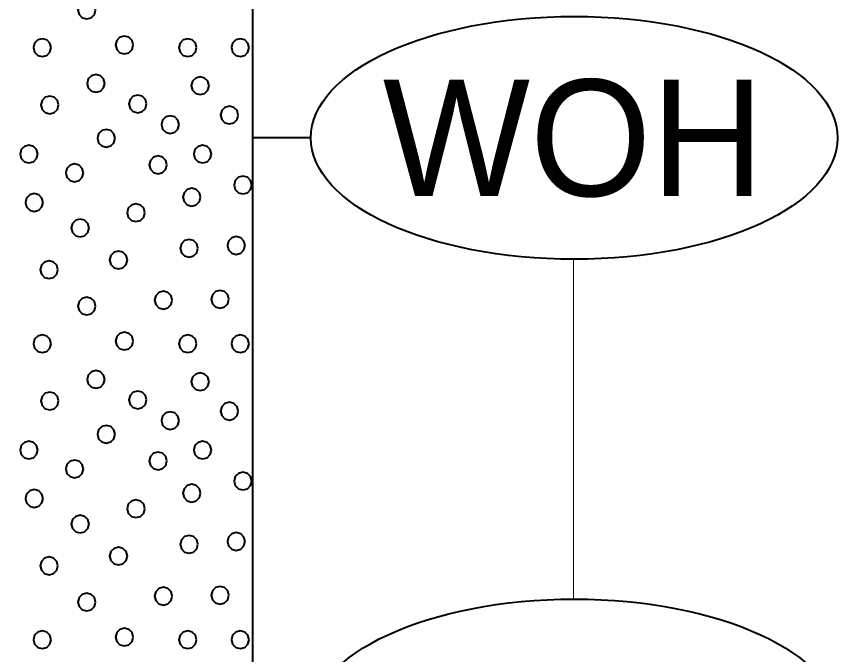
# Model space of a CAD drawing. Extents: x -582 to 653, y -817 to -3.
# Drawn here: x -140.54 to -133.5, y -223.98 to -218.5 of the extents above; entities that cross this region are included whole.
import ezdxf
from ezdxf.enums import TextEntityAlignment as Align

# ---------------------------------------------------------------- set-up
doc = ezdxf.new("R2010")
doc.units = 0
doc.header["$LTSCALE"] = 0.4
doc.layers.add('27', color=7, linetype='Continuous', lineweight=40)
doc.layers.add('7', color=7, linetype='Continuous', lineweight=13)

msp = doc.modelspace()

# ---------------------------------------------------------------- linework, layer by layer
at = {"layer": '27'}
msp.add_line((-138.0156, -219.543), (-138.5156, -219.543), dxfattribs=at)
for points in [[(-141.0156, -216.343), (-138.5156, -216.343), (-138.5156, -226.343), (-141.0156, -226.343)], [(-139.8612, -218.4464), (-139.8714, -218.4083), (-139.8993, -218.3804), (-139.9374, -218.3702), (-139.9755, -218.3804), (-140.0034, -218.4083), (-140.0136, -218.4464), (-140.0034, -218.4845), (-139.9755, -218.5124), (-139.9374, -218.5226), (-139.8993, -218.5124), (-139.8714, -218.4845)], [(-140.2426, -218.7693), (-140.2528, -218.7312), (-140.2807, -218.7033), (-140.3188, -218.6931), (-140.3569, -218.7033), (-140.3847, -218.7312), (-140.395, -218.7693), (-140.3847, -218.8074), (-140.3569, -218.8353), (-140.3188, -218.8455), (-140.2807, -218.8353), (-140.2528, -218.8074)], [(-139.5383, -218.7464), (-139.5485, -218.7083), (-139.5764, -218.6805), (-139.6145, -218.6702), (-139.6526, -218.6805), (-139.6805, -218.7083), (-139.6907, -218.7464), (-139.6805, -218.7845), (-139.6526, -218.8124), (-139.6145, -218.8226), (-139.5764, -218.8124), (-139.5485, -218.7845)], [(-138.9954, -218.7693), (-139.0056, -218.7312), (-139.0335, -218.7033), (-139.0716, -218.6931), (-139.1097, -218.7033), (-139.1376, -218.7312), (-139.1478, -218.7693), (-139.1376, -218.8074), (-139.1097, -218.8353), (-139.0716, -218.8455), (-139.0335, -218.8353), (-139.0056, -218.8074)], [(-138.5454, -218.7693), (-138.5556, -218.7312), (-138.5835, -218.7033), (-138.6216, -218.6931), (-138.6597, -218.7033), (-138.6876, -218.7312), (-138.6978, -218.7693), (-138.6876, -218.8074), (-138.6597, -218.8353), (-138.6216, -218.8455), (-138.5835, -218.8353), (-138.5556, -218.8074)], [(-139.7827, -219.076), (-139.7929, -219.0379), (-139.8208, -219.01), (-139.8589, -218.9998), (-139.897, -219.01), (-139.9249, -219.0379), (-139.9351, -219.076), (-139.9249, -219.1141), (-139.897, -219.142), (-139.8589, -219.1522), (-139.8208, -219.142), (-139.7929, -219.1141)], [(-138.8891, -219.0957), (-138.8993, -219.0576), (-138.9272, -219.0297), (-138.9653, -219.0195), (-139.0034, -219.0297), (-139.0313, -219.0576), (-139.0415, -219.0957), (-139.0313, -219.1338), (-139.0034, -219.1616), (-138.9653, -219.1719), (-138.9272, -219.1616), (-138.8993, -219.1338)], [(-140.1788, -219.2609), (-140.189, -219.2228), (-140.2169, -219.1949), (-140.255, -219.1847), (-140.2931, -219.1949), (-140.3209, -219.2228), (-140.3312, -219.2609), (-140.3209, -219.299), (-140.2931, -219.3269), (-140.255, -219.3371), (-140.2169, -219.3269), (-140.189, -219.299)], [(-139.4237, -219.2519), (-139.4339, -219.2138), (-139.4618, -219.1859), (-139.4999, -219.1757), (-139.538, -219.1859), (-139.5659, -219.2138), (-139.5761, -219.2519), (-139.5659, -219.29), (-139.538, -219.3179), (-139.4999, -219.3281), (-139.4618, -219.3179), (-139.4339, -219.29)], [(-138.6382, -219.3478), (-138.6484, -219.3097), (-138.6763, -219.2818), (-138.7144, -219.2716), (-138.7525, -219.2818), (-138.7804, -219.3097), (-138.7906, -219.3478), (-138.7804, -219.3859), (-138.7525, -219.4137), (-138.7144, -219.424), (-138.6763, -219.4137), (-138.6484, -219.3859)], [(-139.1454, -219.4291), (-139.1557, -219.391), (-139.1835, -219.3631), (-139.2216, -219.3529), (-139.2597, -219.3631), (-139.2876, -219.391), (-139.2978, -219.4291), (-139.2876, -219.4672), (-139.2597, -219.4951), (-139.2216, -219.5053), (-139.1835, -219.4951), (-139.1557, -219.4672)], [(-139.6938, -219.5466), (-139.704, -219.5085), (-139.7319, -219.4807), (-139.77, -219.4704), (-139.8081, -219.4807), (-139.836, -219.5085), (-139.8462, -219.5466), (-139.836, -219.5847), (-139.8081, -219.6126), (-139.77, -219.6228), (-139.7319, -219.6126), (-139.704, -219.5847)], [(-140.357, -219.6821), (-140.3672, -219.644), (-140.3951, -219.6161), (-140.4332, -219.6059), (-140.4713, -219.6161), (-140.4992, -219.644), (-140.5094, -219.6821), (-140.4992, -219.7202), (-140.4713, -219.7481), (-140.4332, -219.7583), (-140.3951, -219.7481), (-140.3672, -219.7202)], [(-138.8683, -219.6821), (-138.8785, -219.644), (-138.9064, -219.6161), (-138.9445, -219.6059), (-138.9826, -219.6161), (-139.0105, -219.644), (-139.0207, -219.6821), (-139.0105, -219.7202), (-138.9826, -219.7481), (-138.9445, -219.7583), (-138.9064, -219.7481), (-138.8785, -219.7202)], [(-139.2497, -219.7749), (-139.2599, -219.7368), (-139.2878, -219.7089), (-139.3259, -219.6987), (-139.364, -219.7089), (-139.3919, -219.7368), (-139.4021, -219.7749), (-139.3919, -219.813), (-139.364, -219.8409), (-139.3259, -219.8511), (-139.2878, -219.8409), (-139.2599, -219.813)], [(-139.9654, -219.8436), (-139.9756, -219.8055), (-140.0035, -219.7776), (-140.0416, -219.7674), (-140.0797, -219.7776), (-140.1076, -219.8055), (-140.1178, -219.8436), (-140.1076, -219.8817), (-140.0797, -219.9095), (-140.0416, -219.9198), (-140.0035, -219.9095), (-139.9756, -219.8817)], [(-138.5225, -219.9478), (-138.5327, -219.9097), (-138.5606, -219.8818), (-138.5987, -219.8716), (-138.6368, -219.8818), (-138.6647, -219.9097), (-138.6749, -219.9478), (-138.6647, -219.9859), (-138.6368, -220.0138), (-138.5987, -220.024), (-138.5606, -220.0138), (-138.5327, -219.9859)], [(-138.9611, -220.052), (-138.9713, -220.0139), (-138.9992, -219.9861), (-139.0373, -219.9758), (-139.0754, -219.9861), (-139.1033, -220.0139), (-139.1135, -220.052), (-139.1033, -220.0901), (-139.0754, -220.118), (-139.0373, -220.1282), (-138.9992, -220.118), (-138.9713, -220.0901)], [(-140.3112, -220.0978), (-140.3214, -220.0597), (-140.3493, -220.0318), (-140.3874, -220.0216), (-140.4255, -220.0318), (-140.4534, -220.0597), (-140.4636, -220.0978), (-140.4534, -220.1359), (-140.4255, -220.1638), (-140.3874, -220.174), (-140.3493, -220.1638), (-140.3214, -220.1359)], [(-139.4391, -220.1855), (-139.4493, -220.1474), (-139.4772, -220.1195), (-139.5153, -220.1093), (-139.5534, -220.1195), (-139.5813, -220.1474), (-139.5915, -220.1855), (-139.5813, -220.2236), (-139.5534, -220.2515), (-139.5153, -220.2617), (-139.4772, -220.2515), (-139.4493, -220.2236)], [(-139.9171, -220.3165), (-139.9273, -220.2784), (-139.9552, -220.2505), (-139.9933, -220.2403), (-140.0314, -220.2505), (-140.0593, -220.2784), (-140.0695, -220.3165), (-140.0593, -220.3546), (-140.0314, -220.3825), (-139.9933, -220.3927), (-139.9552, -220.3825), (-139.9273, -220.3546)], [(-138.5797, -220.4665), (-138.5899, -220.4284), (-138.6178, -220.4005), (-138.6559, -220.3903), (-138.694, -220.4005), (-138.7219, -220.4284), (-138.7321, -220.4665), (-138.7219, -220.5046), (-138.694, -220.5325), (-138.6559, -220.5427), (-138.6178, -220.5325), (-138.5899, -220.5046)], [(-138.984, -220.4906), (-138.9942, -220.4525), (-139.0221, -220.4246), (-139.0602, -220.4144), (-139.0983, -220.4246), (-139.1262, -220.4525), (-139.1364, -220.4906), (-139.1262, -220.5287), (-139.0983, -220.5566), (-139.0602, -220.5668), (-139.0221, -220.5566), (-138.9942, -220.5287)], [(-139.5891, -220.5911), (-139.5993, -220.553), (-139.6272, -220.5251), (-139.6653, -220.5149), (-139.7034, -220.5251), (-139.7313, -220.553), (-139.7415, -220.5911), (-139.7313, -220.6292), (-139.7034, -220.6571), (-139.6653, -220.6673), (-139.6272, -220.6571), (-139.5993, -220.6292)], [(-140.1841, -220.675), (-140.1943, -220.6369), (-140.2222, -220.609), (-140.2603, -220.5988), (-140.2984, -220.609), (-140.3263, -220.6369), (-140.3365, -220.675), (-140.3263, -220.7131), (-140.2984, -220.741), (-140.2603, -220.7512), (-140.2222, -220.741), (-140.1943, -220.7131)], [(-139.2039, -220.9356), (-139.2141, -220.8975), (-139.242, -220.8696), (-139.2801, -220.8594), (-139.3182, -220.8696), (-139.3461, -220.8975), (-139.3563, -220.9356), (-139.3461, -220.9737), (-139.3182, -221.0016), (-139.2801, -221.0118), (-139.242, -221.0016), (-139.2141, -220.9737)], [(-138.7183, -220.9279), (-138.7285, -220.8898), (-138.7564, -220.862), (-138.7945, -220.8517), (-138.8326, -220.862), (-138.8605, -220.8898), (-138.8707, -220.9279), (-138.8605, -220.966), (-138.8326, -220.9939), (-138.7945, -221.0041), (-138.7564, -220.9939), (-138.7285, -220.966)], [(-139.8612, -220.9864), (-139.8714, -220.9483), (-139.8993, -220.9204), (-139.9374, -220.9102), (-139.9755, -220.9204), (-140.0034, -220.9483), (-140.0136, -220.9864), (-140.0034, -221.0245), (-139.9755, -221.0524), (-139.9374, -221.0626), (-139.8993, -221.0524), (-139.8714, -221.0245)], [(-140.2426, -221.3093), (-140.2528, -221.2712), (-140.2807, -221.2433), (-140.3188, -221.2331), (-140.3569, -221.2433), (-140.3847, -221.2712), (-140.395, -221.3093), (-140.3847, -221.3474), (-140.3569, -221.3753), (-140.3188, -221.3855), (-140.2807, -221.3753), (-140.2528, -221.3474)], [(-139.5383, -221.2864), (-139.5485, -221.2483), (-139.5764, -221.2205), (-139.6145, -221.2102), (-139.6526, -221.2205), (-139.6805, -221.2483), (-139.6907, -221.2864), (-139.6805, -221.3245), (-139.6526, -221.3524), (-139.6145, -221.3626), (-139.5764, -221.3524), (-139.5485, -221.3245)], [(-138.9954, -221.3093), (-139.0056, -221.2712), (-139.0335, -221.2433), (-139.0716, -221.2331), (-139.1097, -221.2433), (-139.1376, -221.2712), (-139.1478, -221.3093), (-139.1376, -221.3474), (-139.1097, -221.3753), (-139.0716, -221.3855), (-139.0335, -221.3753), (-139.0056, -221.3474)], [(-138.5454, -221.3093), (-138.5556, -221.2712), (-138.5835, -221.2433), (-138.6216, -221.2331), (-138.6597, -221.2433), (-138.6876, -221.2712), (-138.6978, -221.3093), (-138.6876, -221.3474), (-138.6597, -221.3753), (-138.6216, -221.3855), (-138.5835, -221.3753), (-138.5556, -221.3474)], [(-139.7827, -221.616), (-139.7929, -221.5779), (-139.8208, -221.55), (-139.8589, -221.5398), (-139.897, -221.55), (-139.9249, -221.5779), (-139.9351, -221.616), (-139.9249, -221.6541), (-139.897, -221.682), (-139.8589, -221.6922), (-139.8208, -221.682), (-139.7929, -221.6541)], [(-138.8891, -221.6357), (-138.8993, -221.5976), (-138.9272, -221.5697), (-138.9653, -221.5595), (-139.0034, -221.5697), (-139.0313, -221.5976), (-139.0415, -221.6357), (-139.0313, -221.6738), (-139.0034, -221.7016), (-138.9653, -221.7119), (-138.9272, -221.7016), (-138.8993, -221.6738)], [(-140.1788, -221.8009), (-140.189, -221.7628), (-140.2169, -221.7349), (-140.255, -221.7247), (-140.2931, -221.7349), (-140.3209, -221.7628), (-140.3312, -221.8009), (-140.3209, -221.839), (-140.2931, -221.8669), (-140.255, -221.8771), (-140.2169, -221.8669), (-140.189, -221.839)], [(-139.4237, -221.7919), (-139.4339, -221.7538), (-139.4618, -221.7259), (-139.4999, -221.7157), (-139.538, -221.7259), (-139.5659, -221.7538), (-139.5761, -221.7919), (-139.5659, -221.83), (-139.538, -221.8579), (-139.4999, -221.8681), (-139.4618, -221.8579), (-139.4339, -221.83)], [(-138.6382, -221.8878), (-138.6484, -221.8497), (-138.6763, -221.8218), (-138.7144, -221.8116), (-138.7525, -221.8218), (-138.7804, -221.8497), (-138.7906, -221.8878), (-138.7804, -221.9259), (-138.7525, -221.9537), (-138.7144, -221.964), (-138.6763, -221.9537), (-138.6484, -221.9259)], [(-139.1454, -221.9691), (-139.1557, -221.931), (-139.1835, -221.9031), (-139.2216, -221.8929), (-139.2597, -221.9031), (-139.2876, -221.931), (-139.2978, -221.9691), (-139.2876, -222.0072), (-139.2597, -222.0351), (-139.2216, -222.0453), (-139.1835, -222.0351), (-139.1557, -222.0072)], [(-139.6938, -222.0866), (-139.704, -222.0485), (-139.7319, -222.0207), (-139.77, -222.0104), (-139.8081, -222.0207), (-139.836, -222.0485), (-139.8462, -222.0866), (-139.836, -222.1247), (-139.8081, -222.1526), (-139.77, -222.1628), (-139.7319, -222.1526), (-139.704, -222.1247)], [(-140.357, -222.2221), (-140.3672, -222.184), (-140.3951, -222.1561), (-140.4332, -222.1459), (-140.4713, -222.1561), (-140.4992, -222.184), (-140.5094, -222.2221), (-140.4992, -222.2602), (-140.4713, -222.2881), (-140.4332, -222.2983), (-140.3951, -222.2881), (-140.3672, -222.2602)], [(-138.8683, -222.2221), (-138.8785, -222.184), (-138.9064, -222.1561), (-138.9445, -222.1459), (-138.9826, -222.1561), (-139.0105, -222.184), (-139.0207, -222.2221), (-139.0105, -222.2602), (-138.9826, -222.2881), (-138.9445, -222.2983), (-138.9064, -222.2881), (-138.8785, -222.2602)], [(-139.2497, -222.3149), (-139.2599, -222.2768), (-139.2878, -222.2489), (-139.3259, -222.2387), (-139.364, -222.2489), (-139.3919, -222.2768), (-139.4021, -222.3149), (-139.3919, -222.353), (-139.364, -222.3809), (-139.3259, -222.3911), (-139.2878, -222.3809), (-139.2599, -222.353)], [(-139.9654, -222.3836), (-139.9756, -222.3455), (-140.0035, -222.3176), (-140.0416, -222.3074), (-140.0797, -222.3176), (-140.1076, -222.3455), (-140.1178, -222.3836), (-140.1076, -222.4217), (-140.0797, -222.4495), (-140.0416, -222.4598), (-140.0035, -222.4495), (-139.9756, -222.4217)], [(-138.5225, -222.4878), (-138.5327, -222.4497), (-138.5606, -222.4218), (-138.5987, -222.4116), (-138.6368, -222.4218), (-138.6647, -222.4497), (-138.6749, -222.4878), (-138.6647, -222.5259), (-138.6368, -222.5538), (-138.5987, -222.564), (-138.5606, -222.5538), (-138.5327, -222.5259)], [(-140.3112, -222.6378), (-140.3214, -222.5997), (-140.3493, -222.5718), (-140.3874, -222.5616), (-140.4255, -222.5718), (-140.4534, -222.5997), (-140.4636, -222.6378), (-140.4534, -222.6759), (-140.4255, -222.7038), (-140.3874, -222.714), (-140.3493, -222.7038), (-140.3214, -222.6759)], [(-138.9611, -222.592), (-138.9713, -222.5539), (-138.9992, -222.5261), (-139.0373, -222.5158), (-139.0754, -222.5261), (-139.1033, -222.5539), (-139.1135, -222.592), (-139.1033, -222.6301), (-139.0754, -222.658), (-139.0373, -222.6682), (-138.9992, -222.658), (-138.9713, -222.6301)], [(-139.4391, -222.7255), (-139.4493, -222.6874), (-139.4772, -222.6595), (-139.5153, -222.6493), (-139.5534, -222.6595), (-139.5813, -222.6874), (-139.5915, -222.7255), (-139.5813, -222.7636), (-139.5534, -222.7915), (-139.5153, -222.8017), (-139.4772, -222.7915), (-139.4493, -222.7636)], [(-139.9171, -222.8565), (-139.9273, -222.8184), (-139.9552, -222.7905), (-139.9933, -222.7803), (-140.0314, -222.7905), (-140.0593, -222.8184), (-140.0695, -222.8565), (-140.0593, -222.8946), (-140.0314, -222.9225), (-139.9933, -222.9327), (-139.9552, -222.9225), (-139.9273, -222.8946)], [(-138.5797, -223.0065), (-138.5899, -222.9684), (-138.6178, -222.9405), (-138.6559, -222.9303), (-138.694, -222.9405), (-138.7219, -222.9684), (-138.7321, -223.0065), (-138.7219, -223.0446), (-138.694, -223.0725), (-138.6559, -223.0827), (-138.6178, -223.0725), (-138.5899, -223.0446)], [(-138.984, -223.0306), (-138.9942, -222.9925), (-139.0221, -222.9646), (-139.0602, -222.9544), (-139.0983, -222.9646), (-139.1262, -222.9925), (-139.1364, -223.0306), (-139.1262, -223.0687), (-139.0983, -223.0966), (-139.0602, -223.1068), (-139.0221, -223.0966), (-138.9942, -223.0687)], [(-139.5891, -223.1311), (-139.5993, -223.093), (-139.6272, -223.0651), (-139.6653, -223.0549), (-139.7034, -223.0651), (-139.7313, -223.093), (-139.7415, -223.1311), (-139.7313, -223.1692), (-139.7034, -223.1971), (-139.6653, -223.2073), (-139.6272, -223.1971), (-139.5993, -223.1692)], [(-140.1841, -223.215), (-140.1943, -223.1769), (-140.2222, -223.149), (-140.2603, -223.1388), (-140.2984, -223.149), (-140.3263, -223.1769), (-140.3365, -223.215), (-140.3263, -223.2531), (-140.2984, -223.281), (-140.2603, -223.2912), (-140.2222, -223.281), (-140.1943, -223.2531)], [(-139.2039, -223.4756), (-139.2141, -223.4375), (-139.242, -223.4096), (-139.2801, -223.3994), (-139.3182, -223.4096), (-139.3461, -223.4375), (-139.3563, -223.4756), (-139.3461, -223.5137), (-139.3182, -223.5416), (-139.2801, -223.5518), (-139.242, -223.5416), (-139.2141, -223.5137)], [(-138.7183, -223.4679), (-138.7285, -223.4298), (-138.7564, -223.402), (-138.7945, -223.3917), (-138.8326, -223.402), (-138.8605, -223.4298), (-138.8707, -223.4679), (-138.8605, -223.506), (-138.8326, -223.5339), (-138.7945, -223.5441), (-138.7564, -223.5339), (-138.7285, -223.506)], [(-139.8612, -223.5264), (-139.8714, -223.4883), (-139.8993, -223.4604), (-139.9374, -223.4502), (-139.9755, -223.4604), (-140.0034, -223.4883), (-140.0136, -223.5264), (-140.0034, -223.5645), (-139.9755, -223.5924), (-139.9374, -223.6026), (-139.8993, -223.5924), (-139.8714, -223.5645)], [(-140.2426, -223.8493), (-140.2528, -223.8112), (-140.2807, -223.7833), (-140.3188, -223.7731), (-140.3569, -223.7833), (-140.3847, -223.8112), (-140.395, -223.8493), (-140.3847, -223.8874), (-140.3569, -223.9153), (-140.3188, -223.9255), (-140.2807, -223.9153), (-140.2528, -223.8874)], [(-139.5383, -223.8264), (-139.5485, -223.7883), (-139.5764, -223.7605), (-139.6145, -223.7502), (-139.6526, -223.7605), (-139.6805, -223.7883), (-139.6907, -223.8264), (-139.6805, -223.8645), (-139.6526, -223.8924), (-139.6145, -223.9026), (-139.5764, -223.8924), (-139.5485, -223.8645)], [(-138.9954, -223.8493), (-139.0056, -223.8112), (-139.0335, -223.7833), (-139.0716, -223.7731), (-139.1097, -223.7833), (-139.1376, -223.8112), (-139.1478, -223.8493), (-139.1376, -223.8874), (-139.1097, -223.9153), (-139.0716, -223.9255), (-139.0335, -223.9153), (-139.0056, -223.8874)], [(-138.5454, -223.8493), (-138.5556, -223.8112), (-138.5835, -223.7833), (-138.6216, -223.7731), (-138.6597, -223.7833), (-138.6876, -223.8112), (-138.6978, -223.8493), (-138.6876, -223.8874), (-138.6597, -223.9153), (-138.6216, -223.9255), (-138.5835, -223.9153), (-138.5556, -223.8874)]]:
    msp.add_lwpolyline(points, close=True, dxfattribs=at)
for centre in [(-135.7583, -219.543), (-135.7583, -224.543)]:
    msp.add_ellipse(centre, major_axis=(2.2574, 0), ratio=0.461538, dxfattribs=at)
at = {"layer": '7'}
msp.add_line((-135.7656, -223.5011), (-135.7656, -220.5848), dxfattribs=at)

# ---------------------------------------------------------------- texts
at = {"layer": '27'}
msp.add_text('WOH', height=1, dxfattribs=at).set_placement((-135.7656, -220.0429), align=Align.CENTER)

doc.saveas('drawing.dxf')
